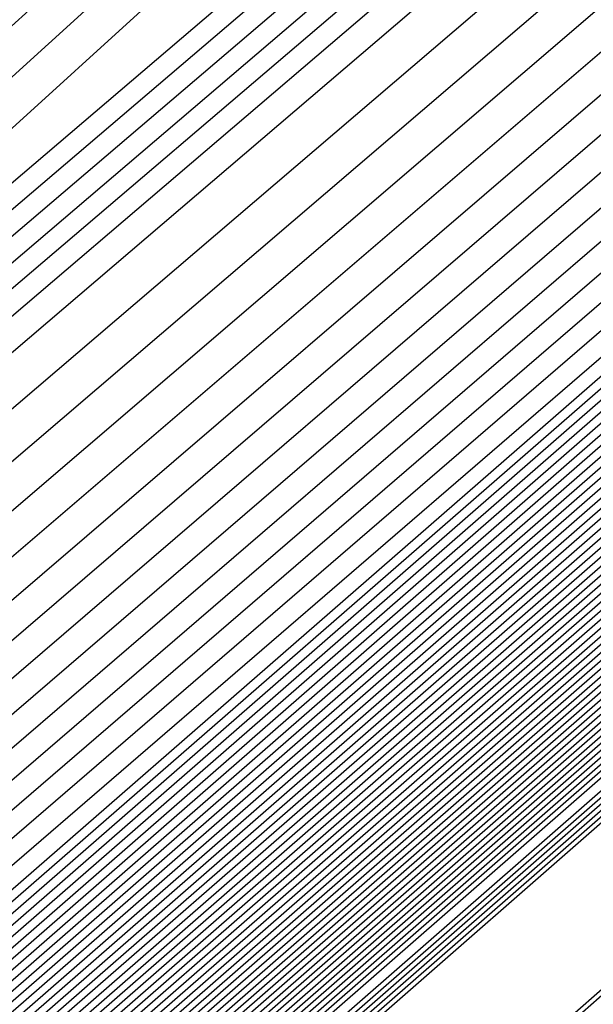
# Model space of a CAD drawing. Extents: x 3249832 to 3255657, y 13789405 to 13793316.
# Tile 1008 of 1056: x 3253212.6453 to 3253212.7389, y 13791261.3202 to 13791261.4809. Entities that reach past the tile are written whole.
import ezdxf

# ---------------------------------------------------------------- set-up
doc = ezdxf.new("R2010")
doc.units = 0
doc.header["$LTSCALE"] = 100
doc.header["$MEASUREMENT"] = 0
for name, color, linetype in [('GRATIO_03231_CON', 1, 'CONTINUOUS'), ('GRATIO_0323_ICON', 1, 'CONTINUOUS'), ('TARGETS_EAST', 7, 'CONTINUOUS')]:
    doc.layers.add(name, color=color, linetype=linetype)

# ---------------------------------------------------------------- blocks, each defined once
blk = doc.blocks.new('Gratio_032316_contours')
at = {"layer": 'GRATIO_03231_CON', "color": 1, "linetype": 'Continuous', "flags": 128}
for points in [[(3253179.55027, 13791232.39503), (3253186.87441, 13791238.77001), (3253201.4775, 13791251.51898), (3253219.20823, 13791267.00714), (3253234.45763, 13791280.32933), (3253243.00028, 13791287.79153), (3253246.14511, 13791290.5444), (3253246.5846, 13791290.94974), (3253247.02187, 13791291.379), (3253250.20254, 13791294.24212), (3253258.88285, 13791301.95866), (3253274.44262, 13791315.73867), (3253292.7559, 13791331.95413), (3253308.32028, 13791345.76753)], [(3253180.16544, 13791232.93802), (3253187.28488, 13791239.13155), (3253201.72516, 13791251.73678), (3253219.33902, 13791267.12228), (3253234.51314, 13791280.37862), (3253243.01644, 13791287.80647), (3253246.14668, 13791290.54676), (3253246.58389, 13791290.95054), (3253247.01645, 13791291.37639), (3253250.16633, 13791294.21318), (3253258.7639, 13791301.85732), (3253274.17605, 13791315.50724), (3253292.31584, 13791331.56933), (3253307.73285, 13791345.25198)], [(3253180.78061, 13791233.481), (3253187.69534, 13791239.49309), (3253201.97282, 13791251.95458), (3253219.46981, 13791267.23741), (3253234.56866, 13791280.42791), (3253243.03259, 13791287.8214), (3253246.14825, 13791290.54912), (3253246.58317, 13791290.95133), (3253247.01103, 13791291.37378), (3253250.13013, 13791294.18424), (3253258.64495, 13791301.75599), (3253273.90947, 13791315.27582), (3253291.87577, 13791331.18453), (3253307.14542, 13791344.73643)], [(3253181.39578, 13791234.02399), (3253188.1058, 13791239.85463), (3253202.22048, 13791252.17237), (3253219.6006, 13791267.35254), (3253234.62418, 13791280.4772), (3253243.04874, 13791287.83633), (3253246.14982, 13791290.55149), (3253246.58246, 13791290.95213), (3253247.00561, 13791291.37117), (3253250.09393, 13791294.15529), (3253258.526, 13791301.65465), (3253273.6429, 13791315.0444), (3253291.4357, 13791330.79973), (3253306.55799, 13791344.22088)], [(3253182.62612, 13791235.10996), (3253188.92672, 13791240.5777), (3253202.71581, 13791252.60797), (3253219.86218, 13791267.58281), (3253234.73522, 13791280.57579), (3253243.08105, 13791287.8662), (3253246.15297, 13791290.55621), (3253246.58103, 13791290.95372), (3253246.99477, 13791291.36594), (3253250.02153, 13791294.09741), (3253258.2881, 13791301.45198), (3253273.10975, 13791314.58156), (3253290.55557, 13791330.03014), (3253305.38313, 13791343.18978)], [(3253183.24129, 13791235.65295), (3253189.33718, 13791240.93924), (3253202.96347, 13791252.82577), (3253219.99297, 13791267.69794), (3253234.79073, 13791280.62508), (3253243.0972, 13791287.88113), (3253246.15454, 13791290.55858), (3253246.58032, 13791290.95452), (3253246.98935, 13791291.36333), (3253249.98532, 13791294.06847), (3253258.16915, 13791301.35065), (3253272.84317, 13791314.35013), (3253290.11551, 13791329.64534), (3253304.7957, 13791342.67423)], [(3253189.74764, 13791241.30078), (3253203.21113, 13791253.04357), (3253220.12376, 13791267.81308), (3253234.84625, 13791280.67437), (3253243.11336, 13791287.89607), (3253246.15611, 13791290.56094), (3253246.57961, 13791290.95531), (3253246.98393, 13791291.36072), (3253249.94912, 13791294.03953), (3253258.05019, 13791301.24931), (3253272.5766, 13791314.11871), (3253289.67544, 13791329.26055), (3253304.20827, 13791342.15868)], [(3253190.1581, 13791241.66232), (3253203.45879, 13791253.26136), (3253220.25455, 13791267.92821), (3253234.90177, 13791280.72366), (3253243.12951, 13791287.911), (3253246.15768, 13791290.5633), (3253246.57889, 13791290.95611), (3253246.97851, 13791291.35811), (3253249.91292, 13791294.01058), (3253257.93124, 13791301.14798), (3253272.31002, 13791313.88729), (3253289.23538, 13791328.87575), (3253303.62084, 13791341.64313)], [(3253190.97902, 13791242.38539), (3253203.95411, 13791253.69696), (3253220.51613, 13791268.15847), (3253235.01281, 13791280.82224), (3253243.16182, 13791287.94087), (3253246.16082, 13791290.56803), (3253246.57747, 13791290.9577), (3253246.96767, 13791291.35288), (3253249.84051, 13791293.9527), (3253257.69334, 13791300.94531), (3253271.77687, 13791313.42445), (3253288.35525, 13791328.10615), (3253302.44598, 13791340.61203)], [(3253191.38948, 13791242.74693), (3253204.20177, 13791253.91476), (3253220.64692, 13791268.27361), (3253235.06832, 13791280.87154), (3253243.17797, 13791287.9558), (3253246.1624, 13791290.57039), (3253246.57675, 13791290.9585), (3253246.96225, 13791291.35027), (3253249.80431, 13791293.92376), (3253257.57439, 13791300.84397), (3253271.51029, 13791313.19303), (3253287.91518, 13791327.72135), (3253301.85855, 13791340.09648)], [(3253191.79994, 13791243.10847), (3253204.44943, 13791254.13256), (3253220.77772, 13791268.38874), (3253235.12384, 13791280.92083), (3253243.19412, 13791287.97073), (3253246.16397, 13791290.57276), (3253246.57604, 13791290.95929), (3253246.95683, 13791291.34766), (3253249.76811, 13791293.89481), (3253257.45544, 13791300.74264), (3253271.24372, 13791312.9616), (3253287.47511, 13791327.33655), (3253301.27112, 13791339.58093)], [(3253192.2104, 13791243.47001), (3253204.69709, 13791254.35035), (3253220.90851, 13791268.50387), (3253235.17936, 13791280.97012), (3253243.21028, 13791287.98567), (3253246.16554, 13791290.57512), (3253246.57533, 13791290.96009), (3253246.95142, 13791291.34505), (3253249.73191, 13791293.86587), (3253257.33649, 13791300.6413), (3253270.97714, 13791312.73018), (3253287.03505, 13791326.95176), (3253300.68369, 13791339.06538)], [(3253193.03132, 13791244.19308), (3253205.19242, 13791254.78595), (3253221.17009, 13791268.73414), (3253235.29039, 13791281.0687), (3253243.24258, 13791288.01553), (3253246.16868, 13791290.57985), (3253246.5739, 13791290.96168), (3253246.94058, 13791291.33982), (3253249.6595, 13791293.80799), (3253257.09858, 13791300.43863), (3253270.44399, 13791312.26734), (3253286.15492, 13791326.18216), (3253299.50883, 13791338.03428)], [(3253193.44178, 13791244.55462), (3253205.44008, 13791255.00375), (3253221.30088, 13791268.84927), (3253235.34591, 13791281.11799), (3253243.25874, 13791288.03047), (3253246.17025, 13791290.58221), (3253246.57319, 13791290.96248), (3253246.93516, 13791291.33721), (3253249.6233, 13791293.77904), (3253256.97963, 13791300.3373), (3253270.17741, 13791312.03592), (3253285.71485, 13791325.79737), (3253298.92139, 13791337.51873)], [(3253193.85224, 13791244.91616), (3253205.68774, 13791255.22155), (3253221.43167, 13791268.9644), (3253235.40143, 13791281.16728), (3253243.27489, 13791288.0454), (3253246.17182, 13791290.58457), (3253246.57247, 13791290.96327), (3253246.92974, 13791291.3346), (3253249.5871, 13791293.7501), (3253256.86068, 13791300.23596), (3253269.91084, 13791311.8045), (3253285.27479, 13791325.41257), (3253298.33396, 13791337.00318)], [(3253194.2627, 13791245.2777), (3253205.9354, 13791255.43934), (3253221.56246, 13791269.07954), (3253235.45695, 13791281.21658), (3253243.29104, 13791288.06033), (3253246.17339, 13791290.58694), (3253246.57176, 13791290.96407), (3253246.92432, 13791291.33198), (3253249.55089, 13791293.72116), (3253256.74173, 13791300.13463), (3253269.64426, 13791311.57307), (3253284.83472, 13791325.02777), (3253297.74653, 13791336.48763)], [(3253195.08362, 13791246.00077), (3253206.43072, 13791255.87494), (3253221.82404, 13791269.3098), (3253235.56798, 13791281.31516), (3253243.32335, 13791288.0902), (3253246.17654, 13791290.59166), (3253246.57033, 13791290.96566), (3253246.91348, 13791291.32676), (3253249.47849, 13791293.66327), (3253256.50383, 13791299.93196), (3253269.11111, 13791311.11023), (3253283.95459, 13791324.25817), (3253296.57167, 13791335.45653)], [(3253195.49408, 13791246.36231), (3253206.67838, 13791256.09274), (3253221.95483, 13791269.42494), (3253235.6235, 13791281.36445), (3253243.3395, 13791288.10513), (3253246.17811, 13791290.59402), (3253246.56962, 13791290.96646), (3253246.90806, 13791291.32415), (3253249.44229, 13791293.63433), (3253256.38488, 13791299.83062), (3253268.84454, 13791310.87881), (3253283.51452, 13791323.87338), (3253295.98424, 13791334.94098)], [(3253195.90454, 13791246.72385), (3253206.92604, 13791256.31054), (3253222.08562, 13791269.54007), (3253235.67902, 13791281.41374), (3253243.35566, 13791288.12007), (3253246.17968, 13791290.59639), (3253246.56891, 13791290.96725), (3253246.90264, 13791291.32154), (3253249.40609, 13791293.60539), (3253256.26593, 13791299.72929), (3253268.57796, 13791310.64739), (3253283.07446, 13791323.48858), (3253295.39681, 13791334.42543)], [(3253196.31501, 13791247.08539), (3253207.1737, 13791256.52833), (3253222.21641, 13791269.6552), (3253235.73454, 13791281.46303), (3253243.37181, 13791288.135), (3253246.18125, 13791290.59875), (3253246.56819, 13791290.96805), (3253246.89722, 13791291.31892), (3253249.36988, 13791293.57645), (3253256.14697, 13791299.62795), (3253268.31138, 13791310.41597), (3253282.63439, 13791323.10378), (3253294.80938, 13791333.90988)], [(3253197.13593, 13791247.80846), (3253207.66903, 13791256.96393), (3253222.47799, 13791269.88547), (3253235.84557, 13791281.56162), (3253243.40412, 13791288.16487), (3253246.18439, 13791290.60348), (3253246.56677, 13791290.96964), (3253246.88638, 13791291.3137), (3253249.29748, 13791293.51856), (3253255.90907, 13791299.42528), (3253267.77823, 13791309.95312), (3253281.75426, 13791322.33419), (3253293.63452, 13791332.87878)], [(3253197.54639, 13791248.17), (3253207.91669, 13791257.18173), (3253222.60878, 13791270.0006), (3253235.90109, 13791281.61091), (3253243.42027, 13791288.1798), (3253246.18596, 13791290.60584), (3253246.56605, 13791290.97044), (3253246.88096, 13791291.31109), (3253249.26128, 13791293.48962), (3253255.79012, 13791299.32395), (3253267.51166, 13791309.7217), (3253281.31419, 13791321.94939), (3253293.04709, 13791332.36323), (3253299.24948, 13791337.92415)], [(3253197.95685, 13791248.53154), (3253208.16435, 13791257.39953), (3253222.73957, 13791270.11573), (3253235.95661, 13791281.6602), (3253243.43643, 13791288.19473), (3253246.18754, 13791290.6082), (3253246.56534, 13791290.97123), (3253246.87554, 13791291.30847), (3253249.22507, 13791293.46068), (3253255.67117, 13791299.22261), (3253267.24508, 13791309.49028), (3253280.87413, 13791321.56459), (3253292.45966, 13791331.84768), (3253298.58416, 13791337.33876)], [(3253198.36731, 13791248.89308), (3253208.41201, 13791257.61732), (3253222.87037, 13791270.23087), (3253236.01213, 13791281.70949), (3253243.45258, 13791288.20967), (3253246.18911, 13791290.61057), (3253246.56463, 13791290.97203), (3253246.87012, 13791291.30586), (3253249.18887, 13791293.43173), (3253255.55222, 13791299.12128), (3253266.9785, 13791309.25886), (3253280.43407, 13791321.17979), (3253291.87223, 13791331.33213), (3253297.91884, 13791336.75338)], [(3253199.18823, 13791249.61615), (3253208.90733, 13791258.05292), (3253223.13195, 13791270.46113), (3253236.12316, 13791281.80807), (3253243.48489, 13791288.23953), (3253246.19225, 13791290.61529), (3253246.5632, 13791290.97362), (3253246.85928, 13791291.30064), (3253249.11647, 13791293.37385), (3253255.31432, 13791298.91861), (3253266.44535, 13791308.79601), (3253279.55394, 13791320.4102), (3253290.69737, 13791330.30103), (3253296.5882, 13791335.58261)], [(3253199.59869, 13791249.97769), (3253209.15499, 13791258.27072), (3253223.26274, 13791270.57626), (3253236.17868, 13791281.85736), (3253243.50104, 13791288.25447), (3253246.19382, 13791290.61766), (3253246.56249, 13791290.97442), (3253246.85386, 13791291.29803), (3253249.08026, 13791293.34491), (3253255.19536, 13791298.81727), (3253266.17878, 13791308.56459), (3253279.11387, 13791320.0254), (3253290.10994, 13791329.78548), (3253295.92288, 13791334.99723)], [(3253200.00915, 13791250.33923), (3253209.40265, 13791258.48852), (3253223.39353, 13791270.6914), (3253236.2342, 13791281.90666), (3253243.51719, 13791288.2694), (3253246.19539, 13791290.62002), (3253246.56177, 13791290.97521), (3253246.84844, 13791291.29541), (3253249.04406, 13791293.31596), (3253255.07641, 13791298.71594), (3253265.9122, 13791308.33317), (3253278.6738, 13791319.6406), (3253289.52251, 13791329.26993), (3253295.25756, 13791334.41184)], [(3253200.41961, 13791250.70077), (3253209.65031, 13791258.70631), (3253223.52432, 13791270.80653), (3253236.28972, 13791281.95595), (3253243.53335, 13791288.28434), (3253246.19696, 13791290.62238), (3253246.56106, 13791290.97601), (3253246.84302, 13791291.2928), (3253249.00786, 13791293.28702), (3253254.95746, 13791298.6146), (3253265.64563, 13791308.10175), (3253278.23374, 13791319.25581), (3253288.93508, 13791328.75438), (3253294.59224, 13791333.82646)], [(3253201.24053, 13791251.42384), (3253210.14563, 13791259.14191), (3253223.7859, 13791271.0368), (3253236.40075, 13791282.05453), (3253243.56565, 13791288.3142), (3253246.20011, 13791290.62711), (3253246.55963, 13791290.9776), (3253246.83219, 13791291.28758), (3253248.93546, 13791293.22914), (3253254.71956, 13791298.41193), (3253265.11248, 13791307.63891), (3253277.35361, 13791318.48621), (3253287.76022, 13791327.72328), (3253293.2616, 13791332.65569)], [(3253201.65099, 13791251.78538), (3253210.3933, 13791259.35971), (3253223.91669, 13791271.15193), (3253236.45627, 13791282.10382), (3253243.58181, 13791288.32914), (3253246.20168, 13791290.62947), (3253246.55892, 13791290.9784), (3253246.82677, 13791291.28496), (3253248.89925, 13791293.20019), (3253254.60061, 13791298.3106), (3253264.8459, 13791307.40749), (3253276.91354, 13791318.10141), (3253287.17279, 13791327.20773)], [(3253215.27891, 13791264.12388), (3253208.32754, 13791257.89481), (3253202.31158, 13791252.48555), (3253202.06145, 13791252.14692), (3253210.64096, 13791259.57751), (3253224.04748, 13791271.26706)], [(3253216.27123, 13791264.99994), (3253209.15191, 13791258.62312), (3253202.92675, 13791253.02854), (3253202.47191, 13791252.50846), (3253210.88862, 13791259.7953), (3253224.17827, 13791271.38219)], [(3253218.25586, 13791266.75207), (3253210.80067, 13791260.07975), (3253204.15709, 13791254.11451), (3253203.29283, 13791253.23153), (3253211.38394, 13791260.2309), (3253224.43985, 13791271.61246)], [(3253219.24818, 13791267.62813), (3253211.62504, 13791260.80806), (3253204.77226, 13791254.6575), (3253203.70329, 13791253.59307), (3253211.6316, 13791260.4487), (3253224.57064, 13791271.72759)], [(3253220.24049, 13791268.50419), (3253212.44942, 13791261.53637), (3253205.38743, 13791255.20049), (3253204.11375, 13791253.95461), (3253211.87926, 13791260.6665), (3253224.70143, 13791271.84272)], [(3253221.23281, 13791269.38026), (3253213.2738, 13791262.26468), (3253206.0026, 13791255.74348), (3253204.52421, 13791254.31615), (3253212.12692, 13791260.88429), (3253224.83222, 13791271.95786)], [(3253223.21744, 13791271.13238), (3253214.92255, 13791263.72131), (3253207.23294, 13791256.82945), (3253205.34514, 13791255.03922), (3253212.62225, 13791261.31989), (3253225.0938, 13791272.18812)], [(3253215.74693, 13791264.44962), (3253207.84811, 13791257.37244), (3253205.7556, 13791255.40076), (3253212.86991, 13791261.53769), (3253225.22459, 13791272.30326)], [(3253216.57131, 13791265.17793), (3253208.46329, 13791257.91542), (3253206.16606, 13791255.7623), (3253213.11757, 13791261.75549), (3253225.35538, 13791272.41839)], [(3253217.39568, 13791265.90624), (3253209.07846, 13791258.45841), (3253206.57652, 13791256.12384), (3253213.36523, 13791261.97329), (3253225.48617, 13791272.53352)], [(3253219.04444, 13791267.36287), (3253210.3088, 13791259.54439), (3253207.39744, 13791256.84691), (3253213.86055, 13791262.40888), (3253225.74775, 13791272.76379)], [(3253219.86882, 13791268.09118), (3253210.92397, 13791260.08737), (3253207.8079, 13791257.20845), (3253214.10821, 13791262.62668), (3253225.87854, 13791272.87892)], [(3253220.69319, 13791268.81949), (3253211.53914, 13791260.63036), (3253208.21836, 13791257.56999), (3253214.35587, 13791262.84448), (3253226.00933, 13791272.99405)], [(3253221.51757, 13791269.54781), (3253212.15431, 13791261.17335), (3253208.62882, 13791257.93153), (3253214.60353, 13791263.06227), (3253226.14013, 13791273.10919)], [(3253223.16632, 13791271.00443), (3253213.38465, 13791262.25932), (3253209.44974, 13791258.6546), (3253215.09886, 13791263.49787), (3253226.40171, 13791273.33945)], [(3253223.9907, 13791271.73274), (3253213.99982, 13791262.80231), (3253209.8602, 13791259.01614), (3253215.34652, 13791263.71567), (3253226.5325, 13791273.45458)], [(3253224.81508, 13791272.46105), (3253214.61499, 13791263.3453), (3253210.27066, 13791259.37768), (3253215.59418, 13791263.93347)], [(3253215.23016, 13791263.88828), (3253210.68112, 13791259.73922), (3253215.84184, 13791264.15127)], [(3253216.16082, 13791264.70781), (3253211.3694, 13791260.34434), (3253216.29786, 13791264.55191)], [(3253216.35389, 13791264.87553), (3253211.59304, 13791260.53975), (3253216.49017, 13791264.72049)], [(3253216.54729, 13791265.04284), (3253211.81683, 13791260.73497), (3253216.68252, 13791264.889)], [(3253216.74048, 13791265.2104), (3253212.04053, 13791260.93031), (3253216.87484, 13791265.05756)], [(3253217.12687, 13791265.54553), (3253212.48792, 13791261.32098), (3253217.25949, 13791265.39467)]]:
    blk.add_lwpolyline(points, dxfattribs=at)
at = {"layer": 'GRATIO_03231_CON', "color": 5, "linetype": 'Continuous', "flags": 128}
for points in [[(3253178.31993, 13791231.30905), (3253186.05349, 13791238.04694), (3253200.98218, 13791251.08338), (3253218.94665, 13791266.77688), (3253234.34659, 13791280.23075), (3253242.96798, 13791287.76167), (3253246.14197, 13791290.53967), (3253246.58603, 13791290.94815), (3253247.02107, 13791291.37394), (3253250.18182, 13791294.2177), (3253258.80647, 13791301.88356), (3253274.26937, 13791315.56557), (3253292.48955, 13791331.61762), (3253308.02221, 13791345.18354)], [(3253177.70476, 13791230.76607), (3253185.64303, 13791237.6854), (3253200.73452, 13791250.86558), (3253218.81586, 13791266.66175), (3253234.29107, 13791280.18146), (3253242.95182, 13791287.74673), (3253246.1404, 13791290.53731), (3253246.58674, 13791290.94735), (3253247.01436, 13791291.36584), (3253250.12102, 13791294.16091), (3253258.59804, 13791301.69555), (3253273.79626, 13791315.14336), (3253291.70456, 13791330.92064), (3253306.97134, 13791344.25434)], [(3253177.08958, 13791230.22308), (3253185.23257, 13791237.32386), (3253200.48686, 13791250.64779), (3253218.68507, 13791266.54661), (3253234.23556, 13791280.13216), (3253242.93567, 13791287.7318), (3253246.13883, 13791290.53495), (3253246.58745, 13791290.94656), (3253247.00766, 13791291.35773), (3253250.06022, 13791294.10413), (3253258.38961, 13791301.50754), (3253273.32314, 13791314.72115), (3253290.91956, 13791330.22366), (3253305.92046, 13791343.32515)], [(3253176.47441, 13791229.68009), (3253184.82211, 13791236.96232), (3253200.23919, 13791250.42999), (3253218.55428, 13791266.43148), (3253234.18004, 13791280.08287), (3253242.91952, 13791287.71687), (3253246.13725, 13791290.53258), (3253246.58817, 13791290.94576), (3253247.00095, 13791291.34963), (3253249.99942, 13791294.04734), (3253258.18118, 13791301.31953), (3253272.85003, 13791314.29894), (3253290.13456, 13791329.52668), (3253304.86958, 13791342.39595)], [(3253175.24407, 13791228.59412), (3253184.00119, 13791236.23925), (3253199.74387, 13791249.99439), (3253218.2927, 13791266.20121), (3253234.069, 13791279.98429), (3253242.88721, 13791287.687), (3253246.13411, 13791290.52786), (3253246.58959, 13791290.94417), (3253246.98754, 13791291.33342), (3253249.87782, 13791293.93376), (3253257.76432, 13791300.94351), (3253271.9038, 13791313.45451), (3253288.56457, 13791328.13272), (3253302.76783, 13791340.53756)], [(3253196.57706, 13791247.03615), (3253203.47105, 13791253.1938), (3253218.75951, 13791266.60126), (3253234.06971, 13791279.98413), (3253242.88772, 13791287.68662), (3253246.13462, 13791290.52731), (3253246.59031, 13791290.94338), (3253246.98083, 13791291.32532), (3253249.81702, 13791293.87697), (3253257.55589, 13791300.7555), (3253271.43068, 13791313.0323), (3253287.77957, 13791327.43574), (3253301.71695, 13791339.60837)], [(3253196.71057, 13791247.15254), (3253203.58621, 13791253.29381), (3253218.83398, 13791266.66558), (3253234.10345, 13791280.01283), (3253242.89801, 13791287.6948), (3253246.13636, 13791290.52784), (3253246.59102, 13791290.94258), (3253246.97413, 13791291.31721), (3253249.75622, 13791293.82018), (3253257.34746, 13791300.56749), (3253270.95757, 13791312.61009), (3253286.99457, 13791326.73875), (3253300.66608, 13791338.67918)]]:
    blk.add_lwpolyline(points, dxfattribs=at)
at = {"layer": 'GRATIO_0323_ICON', "color": 7, "linetype": 'Continuous', "flags": 128}
for points in [[(3253175.85924, 13791229.13711), (3253184.41165, 13791236.60078), (3253199.99153, 13791250.21219), (3253218.42349, 13791266.31635), (3253234.12452, 13791280.03358), (3253242.90336, 13791287.70193), (3253246.13568, 13791290.53022), (3253246.58888, 13791290.94497), (3253246.99424, 13791291.34152), (3253249.93862, 13791293.99055), (3253257.97275, 13791301.13152), (3253272.37691, 13791313.87673), (3253289.34956, 13791328.8297), (3253303.81871, 13791341.46676)], [(3253182.01095, 13791234.56698), (3253188.51626, 13791240.21616), (3253202.46814, 13791252.39017), (3253219.73139, 13791267.46768), (3253234.6797, 13791280.5265), (3253243.0649, 13791287.85127), (3253246.1514, 13791290.55385), (3253246.58175, 13791290.95293), (3253247.00019, 13791291.36856), (3253250.05773, 13791294.12635), (3253258.40705, 13791301.55332), (3253273.37632, 13791314.81298), (3253290.99564, 13791330.41494), (3253305.97056, 13791343.70533)], [(3253190.56856, 13791242.02386), (3253203.70645, 13791253.47916), (3253220.38534, 13791268.04334), (3253234.95729, 13791280.77295), (3253243.14566, 13791287.92593), (3253246.15925, 13791290.56567), (3253246.57818, 13791290.95691), (3253246.97309, 13791291.35549), (3253249.87672, 13791293.98164), (3253257.81229, 13791301.04664), (3253272.04344, 13791313.65587), (3253288.79531, 13791328.49095), (3253303.03341, 13791341.12758)], [(3253192.62086, 13791243.83154), (3253204.94475, 13791254.56815), (3253221.0393, 13791268.61901), (3253235.23488, 13791281.01941), (3253243.22643, 13791288.0006), (3253246.16711, 13791290.57748), (3253246.57461, 13791290.96089), (3253246.946, 13791291.34243), (3253249.6957, 13791293.83693), (3253257.21754, 13791300.53997), (3253270.71056, 13791312.49876), (3253286.59498, 13791326.56696), (3253300.09626, 13791338.54983)], [(3253194.67316, 13791245.63924), (3253206.18306, 13791255.65714), (3253221.69325, 13791269.19467), (3253235.51247, 13791281.26587), (3253243.3072, 13791288.07527), (3253246.17497, 13791290.5893), (3253246.57105, 13791290.96487), (3253246.9189, 13791291.32937), (3253249.51469, 13791293.69222), (3253256.62278, 13791300.03329), (3253269.37769, 13791311.34165), (3253284.39466, 13791324.64297), (3253297.1591, 13791335.97208)], [(3253196.72547, 13791247.44693), (3253207.42136, 13791256.74613), (3253222.3472, 13791269.77033), (3253235.79006, 13791281.51232), (3253243.38797, 13791288.14993), (3253246.18282, 13791290.60111), (3253246.56748, 13791290.96885), (3253246.8918, 13791291.31631), (3253249.33368, 13791293.5475), (3253256.02802, 13791299.52662), (3253268.04481, 13791310.18454), (3253282.19433, 13791322.71898), (3253294.22195, 13791333.39433)], [(3253198.77777, 13791249.25461), (3253208.65967, 13791257.83512), (3253223.00116, 13791270.346), (3253236.06765, 13791281.75878), (3253243.46873, 13791288.2246), (3253246.19068, 13791290.61293), (3253246.56391, 13791290.97283), (3253246.8647, 13791291.30325), (3253249.15267, 13791293.40279), (3253255.43327, 13791299.01994), (3253266.71193, 13791309.02744), (3253279.994, 13791320.795), (3253291.2848, 13791330.81658), (3253297.25352, 13791336.168)], [(3253200.83007, 13791251.06231), (3253209.89797, 13791258.92411), (3253223.65511, 13791270.92166), (3253236.34523, 13791282.00524), (3253243.5495, 13791288.29927), (3253246.19853, 13791290.62475), (3253246.56034, 13791290.9768), (3253246.83761, 13791291.29019), (3253248.97166, 13791293.25808), (3253254.83851, 13791298.51327), (3253265.37905, 13791307.87033), (3253277.79367, 13791318.87101), (3253288.34765, 13791328.23883), (3253293.92692, 13791333.24107)], [(3253217.26355, 13791265.876), (3253209.97629, 13791259.35143), (3253203.54192, 13791253.57153), (3253202.88237, 13791252.87), (3253211.13628, 13791260.0131), (3253224.30906, 13791271.49733)], [(3253222.22513, 13791270.25632), (3253214.09818, 13791262.993), (3253206.61777, 13791256.28646), (3253204.93468, 13791254.67769), (3253212.37458, 13791261.10209), (3253224.96301, 13791272.07299)], [(3253218.22006, 13791266.63456), (3253209.69363, 13791259.0014), (3253206.98698, 13791256.48538), (3253213.61289, 13791262.19108), (3253225.61696, 13791272.64865)], [(3253222.34195, 13791270.27612), (3253212.76948, 13791261.71633), (3253209.03928, 13791258.29307), (3253214.8512, 13791263.28007), (3253226.27092, 13791273.22432)], [(3253215.84533, 13791264.43127), (3253211.09158, 13791260.10076), (3253216.0895, 13791264.36906)], [(3253216.93367, 13791265.37797), (3253212.26423, 13791261.12565), (3253217.06717, 13791265.22611)]]:
    blk.add_lwpolyline(points, dxfattribs=at)

msp = doc.modelspace()

# ---------------------------------------------------------------- block references
at = {"layer": 'TARGETS_EAST'}
msp.add_blockref('Gratio_032316_contours', (0, 0), dxfattribs=at)

doc.saveas('drawing.dxf')
